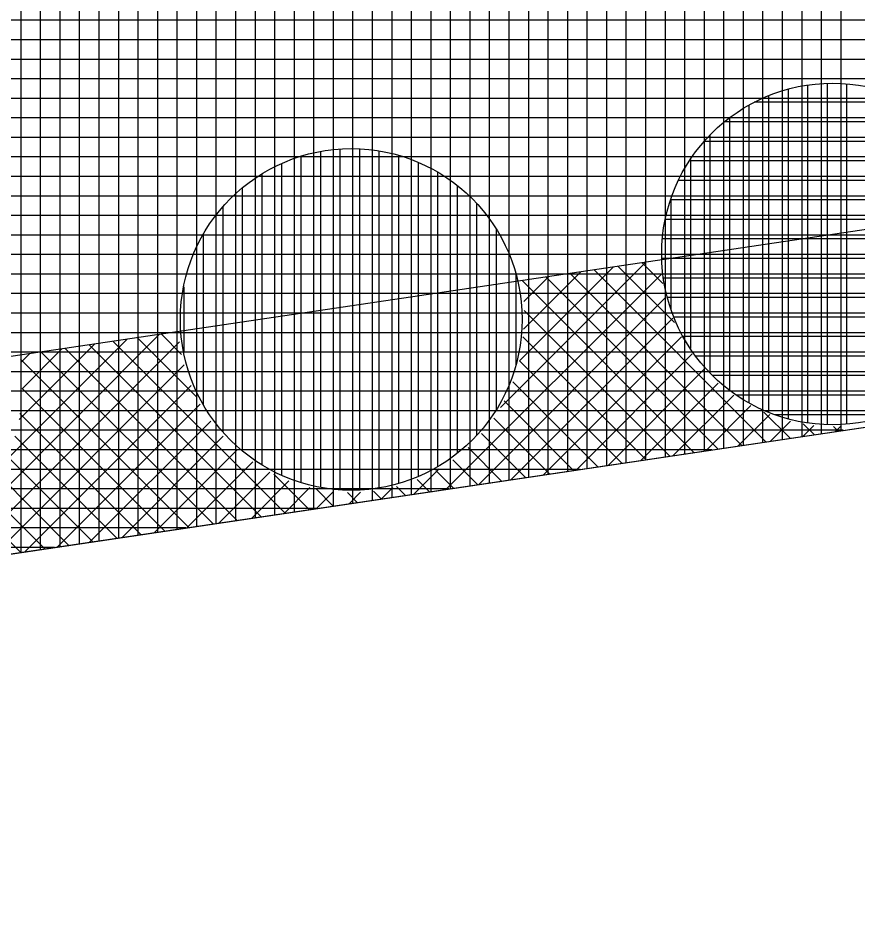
# Model space of a CAD drawing. Extents: x -565346 to -564154, y -1097386 to -1095620.
# Drawn here: x -565020.7 to -565012.1, y -1095828.1 to -1095818.76 of the extents above; entities that cross this region are included whole.
import ezdxf

# ---------------------------------------------------------------- set-up
doc = ezdxf.new("R2010")
doc.units = 0
for name, color, linetype in [('Vrstva 1', 7, 'Continuous'), ('Vrstva 41', 7, 'Continuous'), ('Vrstva 42', 7, 'Continuous'), ('Vrstva 43', 7, 'Continuous'), ('Vrstva 44', 7, 'Continuous')]:
    doc.layers.add(name, color=color, linetype=linetype)

msp = doc.modelspace()

# ---------------------------------------------------------------- linework, layer by layer
at = {"layer": 'Vrstva 1'}
msp.add_line((-565025.24, -1095824.91), (-564877.52, -1095802.97), dxfattribs=at)
at = {"layer": 'Vrstva 41'}
for p, q in [((-565015.7542, -1095822.7447), (-565014.2683, -1095821.2588)), ((-565015.5621, -1095822.2698), (-565014.6005, -1095821.3081)), ((-565013.036, -1095823.0974), (-565014.7962, -1095821.3372)), ((-565013.9739, -1095821.8766), (-565014.5499, -1095821.3006)), ((-565014.0925, -1095821.4752), (-565014.3037, -1095821.264)), ((-565016.3104, -1095823.5837), (-565014.1075, -1095821.3809)), ((-565015.5185, -1095821.9433), (-565014.9326, -1095821.3574)), ((-565015.5179, -1095821.6599), (-565015.2648, -1095821.4068)), ((-565013.5285, -1095823.1706), (-565015.2887, -1095821.4103)), ((-565013.2822, -1095823.134), (-565015.0425, -1095821.3738)), ((-565013.7748, -1095823.2071), (-565015.535, -1095821.4469)), ((-565015.9782, -1095823.5344), (-565014.0615, -1095821.6176)), ((-565014.021, -1095823.2437), (-565015.513, -1095821.7518)), ((-565015.646, -1095823.4851), (-565013.9916, -1095821.8306)), ((-565019.0228, -1095822.2017), (-565019.229, -1095821.9956)), ((-565021.6253, -1095824.3731), (-565019.251, -1095821.9988)), ((-565021.2931, -1095824.3238), (-565019.0431, -1095822.0738)), ((-565020.8296, -1095823.2946), (-565019.5831, -1095822.0482)), ((-565017.9613, -1095823.8289), (-565019.7215, -1095822.0687)), ((-565018.8698, -1095822.6376), (-565019.4752, -1095822.0321)), ((-565014.2673, -1095823.2803), (-565015.5267, -1095822.0209)), ((-565015.3139, -1095823.4357), (-565013.9013, -1095822.0231)), ((-565020.6869, -1095822.8691), (-565019.9153, -1095822.0975)), ((-565020.6541, -1095822.5534), (-565020.2475, -1095822.1468)), ((-565018.7001, -1095823.9387), (-565020.4603, -1095822.1784)), ((-565018.4538, -1095823.9021), (-565020.214, -1095822.1419)), ((-565018.2075, -1095823.8655), (-565019.9678, -1095822.1053)), ((-565018.9463, -1095823.9752), (-565020.6717, -1095822.2499)), ((-565020.6665, -1095822.283), (-565020.5797, -1095822.1962)), ((-565014.5136, -1095823.3169), (-565015.5618, -1095822.2686)), ((-565014.9817, -1095823.3864), (-565013.7926, -1095822.1973)), ((-565020.9609, -1095824.2745), (-565018.9954, -1095822.3089)), ((-565014.6495, -1095823.3371), (-565013.6676, -1095822.3552)), ((-565019.1926, -1095824.0118), (-565020.6538, -1095822.5506)), ((-565020.6287, -1095824.2251), (-565018.9238, -1095822.5201)), ((-565014.7598, -1095823.3534), (-565015.63, -1095822.4833)), ((-565014.3173, -1095823.2877), (-565013.5253, -1095822.4956)), ((-565013.9851, -1095823.2384), (-565013.3664, -1095822.6197)), ((-565020.2966, -1095824.1758), (-565018.8323, -1095822.7116)), ((-565015.0061, -1095823.39), (-565015.7185, -1095822.6776)), ((-565013.653, -1095823.189), (-565013.1912, -1095822.7273)), ((-565019.4389, -1095824.0484), (-565020.6805, -1095822.8068)), ((-565013.3208, -1095823.1397), (-565012.9976, -1095822.8165)), ((-565012.7897, -1095823.0608), (-565013.0566, -1095822.7939)), ((-565019.9644, -1095824.1264), (-565018.7229, -1095822.885)), ((-565015.2524, -1095823.4266), (-565015.825, -1095822.854)), ((-565012.9886, -1095823.0904), (-565012.7835, -1095822.8852)), ((-565012.6564, -1095823.041), (-565012.5454, -1095822.93)), ((-565012.5434, -1095823.0243), (-565012.6552, -1095822.9125)), ((-565015.4986, -1095823.4632), (-565015.9487, -1095823.0131)), ((-565012.2972, -1095822.9877), (-565012.3453, -1095822.9396)), ((-565012.3243, -1095822.9917), (-565012.2684, -1095822.9358)), ((-565019.6851, -1095824.085), (-565020.7296, -1095823.0405)), ((-565019.6322, -1095824.0771), (-565018.5955, -1095823.0405)), ((-565019.3, -1095824.0278), (-565018.4523, -1095823.18)), ((-565015.7449, -1095823.4997), (-565016.0883, -1095823.1563)), ((-565019.9314, -1095824.1215), (-565020.8057, -1095823.2472)), ((-565018.9678, -1095823.9784), (-565018.293, -1095823.3036)), ((-565015.9912, -1095823.5363), (-565016.2439, -1095823.2835)), ((-565016.6426, -1095823.6331), (-565016.3833, -1095823.3738)), ((-565016.2374, -1095823.5729), (-565016.4175, -1095823.3929)), ((-565020.1777, -1095824.1581), (-565020.9023, -1095823.4335)), ((-565018.6357, -1095823.9291), (-565018.1166, -1095823.41)), ((-565017.715, -1095823.7924), (-565018.0776, -1095823.4298)), ((-565016.4837, -1095823.6095), (-565016.609, -1095823.4842)), ((-565018.3035, -1095823.8798), (-565017.9222, -1095823.4985)), ((-565017.9713, -1095823.8304), (-565017.7074, -1095823.5665)), ((-565017.4688, -1095823.7558), (-565017.6417, -1095823.5828)), ((-565016.9748, -1095823.6824), (-565016.8582, -1095823.5659)), ((-565016.73, -1095823.6461), (-565016.8203, -1095823.5557)), ((-565020.4239, -1095824.1947), (-565021.0163, -1095823.6024)), ((-565017.6391, -1095823.7811), (-565017.4681, -1095823.6101)), ((-565017.2225, -1095823.7192), (-565017.3238, -1095823.6179)), ((-565017.3069, -1095823.7317), (-565017.1901, -1095823.615)), ((-565016.9762, -1095823.6826), (-565017.0556, -1095823.6033)), ((-565020.6702, -1095824.2313), (-565021.1467, -1095823.7547))]:
    msp.add_line(p, q, dxfattribs=at)
at = {"layer": 'Vrstva 42'}
msp.add_lwpolyline([(-565025.1903, -1095822.881), (-565025.24, -1095824.91), (-564931.9251, -1095811.0505), (-564932.2303, -1095809.0741)], close=True, dxfattribs=at)
at = {"layer": 'Vrstva 43'}
for p, q in [((-565012.67, -1095807.8801), (-565012.67, -1095823.043)), ((-565012.47, -1095807.8504), (-565012.47, -1095823.0133)), ((-565012.27, -1095807.8207), (-565012.27, -1095822.9836)), ((-565013.27, -1095807.9692), (-565013.27, -1095823.1322)), ((-565013.07, -1095807.9395), (-565013.07, -1095823.1025)), ((-565012.87, -1095807.9098), (-565012.87, -1095823.0728)), ((-565013.87, -1095808.0583), (-565013.87, -1095823.2213)), ((-565013.67, -1095808.0286), (-565013.67, -1095823.1916)), ((-565013.47, -1095807.9989), (-565013.47, -1095823.1619)), ((-565014.67, -1095808.1771), (-565014.67, -1095823.3401)), ((-565014.47, -1095808.1474), (-565014.47, -1095823.3104)), ((-565014.27, -1095808.1177), (-565014.27, -1095823.2807)), ((-565014.07, -1095808.088), (-565014.07, -1095823.251)), ((-565015.27, -1095808.2662), (-565015.27, -1095823.4292)), ((-565015.07, -1095808.2365), (-565015.07, -1095823.3995)), ((-565014.87, -1095808.2068), (-565014.87, -1095823.3698)), ((-565015.87, -1095808.3553), (-565015.87, -1095823.5183)), ((-565015.67, -1095808.3256), (-565015.67, -1095823.4886)), ((-565015.47, -1095808.2959), (-565015.47, -1095823.4589)), ((-565016.47, -1095808.4444), (-565016.47, -1095823.6074)), ((-565016.27, -1095808.4147), (-565016.27, -1095823.5777)), ((-565016.07, -1095808.385), (-565016.07, -1095823.548)), ((-565017.07, -1095808.5335), (-565017.07, -1095823.6966)), ((-565016.87, -1095808.5038), (-565016.87, -1095823.6669)), ((-565016.67, -1095808.4741), (-565016.67, -1095823.6371)), ((-565017.67, -1095808.6226), (-565017.67, -1095823.7857)), ((-565017.47, -1095808.5929), (-565017.47, -1095823.756)), ((-565017.27, -1095808.5632), (-565017.27, -1095823.7263)), ((-565018.27, -1095808.7117), (-565018.27, -1095823.8748)), ((-565018.07, -1095808.682), (-565018.07, -1095823.8451)), ((-565017.87, -1095808.6523), (-565017.87, -1095823.8154)), ((-565019.07, -1095808.8305), (-565019.07, -1095823.9936)), ((-565018.87, -1095808.8008), (-565018.87, -1095823.9639)), ((-565018.67, -1095808.7711), (-565018.67, -1095823.9342)), ((-565018.47, -1095808.7414), (-565018.47, -1095823.9045)), ((-565019.67, -1095808.9196), (-565019.67, -1095824.0827)), ((-565019.47, -1095808.8899), (-565019.47, -1095824.053)), ((-565019.27, -1095808.8602), (-565019.27, -1095824.0233)), ((-565020.27, -1095809.0087), (-565020.27, -1095824.1718)), ((-565020.07, -1095808.979), (-565020.07, -1095824.1421)), ((-565019.87, -1095808.9493), (-565019.87, -1095824.1124)), ((-565020.67, -1095809.0681), (-565020.67, -1095824.2312)), ((-565020.47, -1095809.0384), (-565020.47, -1095824.2015)), ((-564983.9673, -1095818.78), (-565039.7208, -1095818.78)), ((-564985.3139, -1095818.98), (-565039.728, -1095818.98)), ((-564986.6604, -1095819.18), (-565039.7353, -1095819.18)), ((-564988.007, -1095819.38), (-565039.7425, -1095819.38)), ((-564989.3536, -1095819.58), (-565039.7498, -1095819.58)), ((-564990.7002, -1095819.78), (-565039.757, -1095819.78)), ((-564992.0468, -1095819.98), (-565039.7643, -1095819.98)), ((-564993.3934, -1095820.18), (-565039.7715, -1095820.18)), ((-564994.7399, -1095820.38), (-565039.7788, -1095820.38)), ((-564996.0865, -1095820.58), (-565039.786, -1095820.58)), ((-564997.4331, -1095820.78), (-565039.7933, -1095820.78)), ((-564998.7797, -1095820.98), (-565039.8005, -1095820.98)), ((-565000.1263, -1095821.18), (-565039.8078, -1095821.18)), ((-565001.4728, -1095821.38), (-565039.815, -1095821.38)), ((-565002.8194, -1095821.58), (-565039.8222, -1095821.58)), ((-565004.166, -1095821.78), (-565039.8295, -1095821.78)), ((-565005.5126, -1095821.98), (-565039.8367, -1095821.98)), ((-565006.8592, -1095822.18), (-565039.844, -1095822.18)), ((-565008.2057, -1095822.38), (-565039.8512, -1095822.38)), ((-565009.5523, -1095822.58), (-565039.8585, -1095822.58)), ((-565010.8989, -1095822.78), (-565039.8657, -1095822.78)), ((-565012.2455, -1095822.98), (-565039.873, -1095822.98)), ((-565013.5921, -1095823.18), (-565039.8802, -1095823.18)), ((-565014.9387, -1095823.38), (-565039.8875, -1095823.38)), ((-565016.2852, -1095823.58), (-565039.8947, -1095823.58)), ((-565017.6318, -1095823.78), (-565039.902, -1095823.78)), ((-565018.9784, -1095823.98), (-565039.9092, -1095823.98)), ((-565020.325, -1095824.18), (-565039.9165, -1095824.18))]:
    msp.add_line(p, q, dxfattribs=at)
msp.add_lwpolyline([(-564584.17, -1095730.99), (-564361.01, -1095672.63), (-564329.81, -1095662.26), (-564326.21, -1095642.73), (-564394.52, -1095662.95), (-564454.33, -1095677.56), (-564516.6, -1095690.89), (-564574.04, -1095705.03), (-564590.74, -1095715.12), (-564631.48, -1095731.18), (-564693.31, -1095752.31), (-564772.2, -1095768.91), (-564879.81, -1095788.15), (-565039.47, -1095811.86), (-565040.85, -1095849.94), (-565025.81, -1095848.33), (-565025.24, -1095824.91), (-564877.52, -1095802.97), (-564694, -1095767.75), (-564603.8, -1095739.23), (-564594.74, -1095734.52)], close=True, dxfattribs=at)
at = {"layer": 'Vrstva 44'}
for p, q in [((-565012.61, -1095819.4446), (-565012.61, -1095822.9037)), ((-565012.41, -1095819.4269), (-565012.41, -1095822.9228)), ((-565012.21, -1095819.4316), (-565012.21, -1095822.917)), ((-565013.01, -1095819.5527), (-565013.01, -1095822.7963)), ((-565012.81, -1095819.4851), (-565012.81, -1095822.8627)), ((-565013.21, -1095819.6498), (-565013.21, -1095822.6984)), ((-565011.5518, -1095819.62), (-565013.1569, -1095819.62)), ((-565011.2458, -1095819.82), (-565013.4602, -1095819.82)), ((-565013.41, -1095819.7791), (-565013.41, -1095822.5679)), ((-565011.0406, -1095820.02), (-565013.6693, -1095820.02)), ((-565013.61, -1095819.9581), (-565013.61, -1095822.3901)), ((-565017.6, -1095820.1231), (-565017.6, -1095823.5633)), ((-565017.4, -1095820.0989), (-565017.4, -1095823.5882)), ((-565017.2, -1095820.0979), (-565017.2, -1095823.5907)), ((-565017, -1095820.1192), (-565017, -1095823.5708)), ((-565016.7452, -1095820.18), (-565017.8198, -1095820.18)), ((-565017.8, -1095820.1734), (-565017.8, -1095823.5153)), ((-565016.8, -1095820.1637), (-565016.8, -1095823.5242)), ((-565010.8888, -1095820.22), (-565013.8189, -1095820.22)), ((-565013.81, -1095820.2064), (-565013.81, -1095822.1422)), ((-565018, -1095820.2493), (-565018, -1095823.4388)), ((-565016.6, -1095820.2337), (-565016.6, -1095823.4525)), ((-565016.3266, -1095820.38), (-565018.2406, -1095820.38)), ((-565018.2, -1095820.3536), (-565018.2, -1095823.3336)), ((-565016.4, -1095820.336), (-565016.4, -1095823.3529)), ((-565018.4, -1095820.4983), (-565018.4, -1095823.1903)), ((-565016.2, -1095820.4716), (-565016.2, -1095823.2156)), ((-565010.777, -1095820.42), (-565013.9327, -1095820.42)), ((-565016.0755, -1095820.58), (-565018.4932, -1095820.58)), ((-565016, -1095820.6581), (-565016, -1095823.0319)), ((-565010.6949, -1095820.62), (-565014.0128, -1095820.62)), ((-565014.01, -1095820.6107), (-565014.01, -1095821.7399)), ((-565015.8973, -1095820.78), (-565018.6716, -1095820.78)), ((-565018.6, -1095820.6908), (-565018.6, -1095822.9967)), ((-565010.6414, -1095820.82), (-565014.066, -1095820.82)), ((-565015.8, -1095820.9206), (-565015.8, -1095822.7697)), ((-565015.7633, -1095820.98), (-565018.8047, -1095820.98)), ((-565018.8, -1095820.971), (-565018.8, -1095822.7179)), ((-565010.6128, -1095821.02), (-565014.0956, -1095821.02)), ((-565015.6665, -1095821.18), (-565018.9012, -1095821.18)), ((-565010.6068, -1095821.22), (-565014.1025, -1095821.22)), ((-565015.5989, -1095821.38), (-565018.9701, -1095821.38)), ((-565015.6, -1095821.3759), (-565015.6, -1095822.316)), ((-565010.6231, -1095821.42), (-565014.0864, -1095821.42)), ((-565019, -1095821.51), (-565019, -1095822.1782)), ((-565015.5559, -1095821.58), (-565019.0141, -1095821.58)), ((-565010.6622, -1095821.62), (-565014.0448, -1095821.62)), ((-565015.5361, -1095821.78), (-565019.0318, -1095821.78)), ((-565010.7293, -1095821.82), (-565013.9784, -1095821.82)), ((-565015.5402, -1095821.98), (-565019.027, -1095821.98)), ((-565010.8245, -1095822.02), (-565013.885, -1095822.02)), ((-565015.5685, -1095822.18), (-565018.9997, -1095822.18)), ((-565010.9514, -1095822.22), (-565013.7552, -1095822.22)), ((-565015.6204, -1095822.38), (-565018.9489, -1095822.38)), ((-565011.1281, -1095822.42), (-565013.5817, -1095822.42)), ((-565015.6978, -1095822.58), (-565018.871, -1095822.58)), ((-565011.372, -1095822.62), (-565013.3373, -1095822.62)), ((-565015.807, -1095822.78), (-565018.7605, -1095822.78)), ((-565011.7619, -1095822.82), (-565012.9428, -1095822.82)), ((-565015.9553, -1095822.98), (-565018.615, -1095822.98)), ((-565016.1568, -1095823.18), (-565018.4118, -1095823.18)), ((-565016.4498, -1095823.38), (-565018.12, -1095823.38)), ((-565017.0796, -1095823.58), (-565017.5038, -1095823.58))]:
    msp.add_line(p, q, dxfattribs=at)
for centre in [(-565012.3542, -1095821.174), (-565017.2842, -1095821.844)]:
    msp.add_circle(centre, 1.75, dxfattribs=at)

doc.saveas('drawing.dxf')
